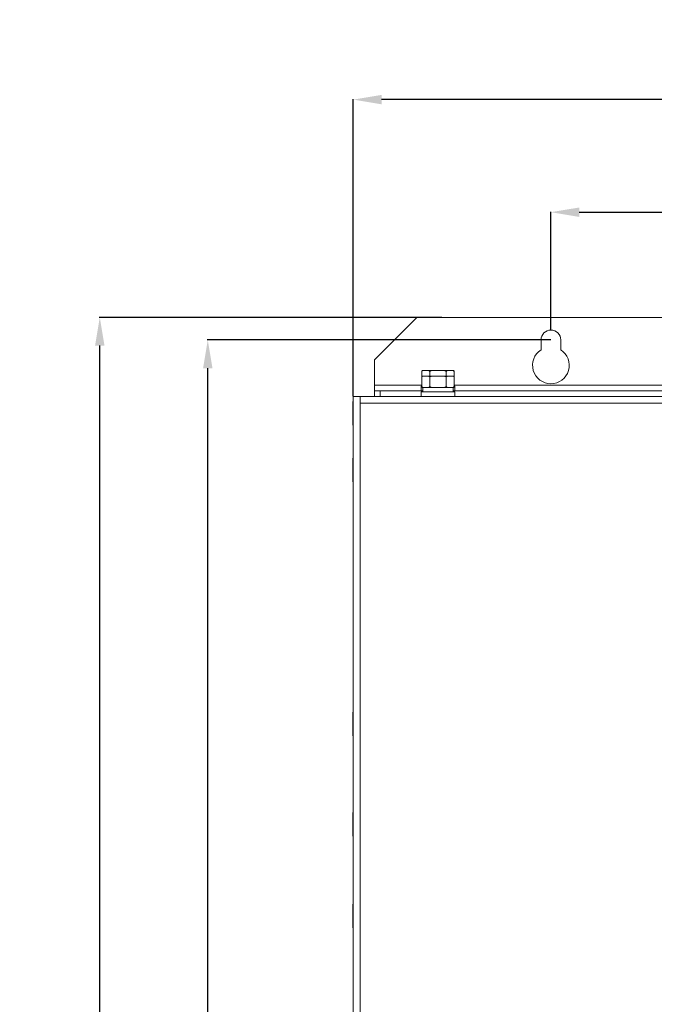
# Model space of a CAD drawing. Header units: millimetres. Extents: x -473 to 23648, y -382 to 1866.
# Tile 497 of 607: x 14464 to 14688, y 628 to 976. Entities that reach past the tile are written whole.
import ezdxf

# ---------------------------------------------------------------- set-up
doc = ezdxf.new("R2010")
doc.units = ezdxf.units.MM
doc.header["$LTSCALE"] = 80
doc.header["$PDMODE"] = 3
doc.header["$PDSIZE"] = 0.3
doc.layers.get('0').update_dxf_attribs({"linetype": 'CONTINUOUS'})
doc.layers.get('DEFPOINTS').update_dxf_attribs({"linetype": 'CONTINUOUS'})
doc.styles.get("Standard").update_dxf_attribs({"font": 'technic_.ttf', "width": 0.7})
doc.dimstyles.get("Standard").update_dxf_attribs({"dimtxt": 3, "dimasz": 3, "dimexe": 0.18, "dimexo": 0.0625, "dimgap": 0.09, "dimtad": 1, "dimdsep": 46, "dimtxsty": 'STANDARD', "dimcen": 0.09, "dimadec": 0, "dimazin": 0, "dimtol": 1, "dimtp": 0.01, "dimtm": 0.01, "dimtfac": 1, "dimtofl": 0, "dimtmove": 0, "dimatfit": 3, "dimfxl": 1, "dimtolj": 1, "dimarcsym": 0})

# ---------------------------------------------------------------- blocks, each defined once
blk = doc.blocks.new('*D104')
at = {"color": 0, "lineweight": -2, "transparency": 16777216}
for p, q in [((14581.84, 843.11), (14581.84, 948.35)), ((14841.84, 948.17), (14591.84, 948.17)), ((14851.84, 843.11), (14851.84, 948.35))]:
    blk.add_line(p, q, dxfattribs=at)
at = {"color": 0, "lineweight": 0, "transparency": 16777216}
for points in [[(14591.84, 949.84), (14591.84, 946.5), (14581.84, 948.17)], [(14841.84, 949.84), (14841.84, 946.5), (14851.84, 948.17)]]:
    blk.add_solid(points, dxfattribs=at)
at = {"layer": 'DEFPOINTS', "color": 0, "lineweight": 0, "transparency": 16777216}
for p in [(14581.84, 948.17), (14581.84, 843.05), (14851.84, 843.05)]:
    blk.add_point(p, dxfattribs=at)
at = {"color": 0, "lineweight": 0, "transparency": 16777216, "insert": (14716.84, 963.35), "char_height": 20, "attachment_point": 5}
blk.add_mtext('\\A1;270', dxfattribs=at)
blk = doc.blocks.new('*D105')
at = {"color": 0, "lineweight": -2, "transparency": 16777216}
for p, q in [((14651.84, 866.61), (14651.84, 908.48)), ((14661.84, 908.3), (14771.84, 908.3)), ((14781.84, 866.61), (14781.84, 908.48))]:
    blk.add_line(p, q, dxfattribs=at)
at = {"color": 0, "lineweight": 0, "transparency": 16777216}
for points in [[(14661.84, 909.96), (14661.84, 906.63), (14651.84, 908.3)], [(14771.84, 909.96), (14771.84, 906.63), (14781.84, 908.3)]]:
    blk.add_solid(points, dxfattribs=at)
at = {"layer": 'DEFPOINTS', "color": 0, "lineweight": 0, "transparency": 16777216}
for p in [(14781.84, 908.3), (14651.84, 866.55), (14781.84, 866.55)]:
    blk.add_point(p, dxfattribs=at)
at = {"color": 0, "lineweight": 0, "transparency": 16777216, "insert": (14716.84, 923.75), "char_height": 20, "attachment_point": 5}
blk.add_mtext('\\A1;130', dxfattribs=at)
blk = doc.blocks.new('*D106')
at = {"color": 0, "lineweight": -2, "transparency": 16777216}
for p, q in [((14613.22, 871.05), (14491.89, 871.05)), ((14492.07, 326.05), (14492.07, 861.05)), ((14622.78, 316.05), (14491.89, 316.05))]:
    blk.add_line(p, q, dxfattribs=at)
at = {"color": 0, "lineweight": 0, "transparency": 16777216}
for points in [[(14490.41, 861.05), (14493.74, 861.05), (14492.07, 871.05)], [(14490.41, 326.05), (14493.74, 326.05), (14492.07, 316.05)]]:
    blk.add_solid(points, dxfattribs=at)
at = {"layer": 'DEFPOINTS', "color": 0, "lineweight": 0, "transparency": 16777216}
for p in [(14492.07, 871.05), (14613.28, 871.05), (14622.84, 316.05)]:
    blk.add_point(p, dxfattribs=at)
at = {"color": 0, "lineweight": 0, "transparency": 16777216, "insert": (14476.84, 593.55), "char_height": 20, "attachment_point": 5, "rotation": 90}
blk.add_mtext('\\A1;555', dxfattribs=at)
blk = doc.blocks.new('*D127')
at = {"color": 0, "lineweight": -2, "transparency": 16777216}
for p, q in [((14651.78, 863.05), (14530.14, 863.05)), ((14530.32, 333.05), (14530.32, 853.05)), ((14651.78, 323.05), (14530.14, 323.05))]:
    blk.add_line(p, q, dxfattribs=at)
at = {"color": 0, "lineweight": 0, "transparency": 16777216}
for points in [[(14528.66, 853.05), (14531.99, 853.05), (14530.32, 863.05)], [(14528.66, 333.05), (14531.99, 333.05), (14530.32, 323.05)]]:
    blk.add_solid(points, dxfattribs=at)
at = {"layer": 'DEFPOINTS', "color": 0, "lineweight": 0, "transparency": 16777216}
for p in [(14530.32, 863.05), (14651.84, 863.05), (14651.84, 323.05)]:
    blk.add_point(p, dxfattribs=at)
at = {"color": 0, "lineweight": 0, "transparency": 16777216, "insert": (14515.09, 593.05), "char_height": 20, "attachment_point": 5, "rotation": 90}
blk.add_mtext('\\A1;540', dxfattribs=at)

msp = doc.modelspace()

# ---------------------------------------------------------------- linework, layer by layer
at = {"color": 0, "linetype": 'Continuous', "lineweight": 0}
for p, q in [((14604.338, 871.05), (14589.338, 856.05)), ((14829.338, 871.05), (14604.338, 871.05)), ((14648.338, 859.527), (14648.338, 863.05)), ((14655.338, 863.05), (14655.338, 859.527)), ((14589.338, 845.05), (14589.338, 856.05)), ((14606.064, 851.95), (14606.364, 852.25)), ((14606.064, 851.95), (14606.064, 846.55)), ((14606.364, 852.25), (14617.311, 852.25)), ((14608.951, 851.95), (14608.951, 850.25)), ((14614.724, 851.95), (14614.724, 850.25)), ((14617.611, 851.95), (14617.311, 852.25)), ((14617.611, 851.95), (14617.611, 846.55)), ((14606.064, 849.95), (14606.364, 850.25)), ((14606.364, 850.25), (14617.311, 850.25)), ((14608.951, 849.95), (14608.951, 846.55)), ((14614.724, 849.95), (14614.724, 846.55)), ((14617.611, 849.95), (14617.311, 850.25)), ((14606.064, 847.05), (14589.338, 847.05)), ((14589.338, 845.05), (14606.483, 845.05)), ((14589.338, 845.05), (14589.338, 843.05)), ((14591.338, 845.05), (14591.338, 843.05)), ((14605.838, 846.65), (14606.064, 846.65)), ((14605.838, 845.05), (14605.838, 846.65)), ((14605.838, 844.65), (14617.838, 844.65)), ((14605.838, 843.05), (14605.838, 844.65)), ((14606.364, 846.25), (14606.064, 846.55)), ((14606.364, 846.25), (14617.311, 846.25)), ((14606.483, 844.65), (14606.483, 846.25)), ((14617.193, 844.65), (14617.193, 846.25)), ((14617.193, 845.05), (14711.483, 845.05)), ((14617.311, 846.25), (14617.611, 846.55)), ((14711.064, 847.05), (14617.611, 847.05)), ((14617.838, 846.65), (14617.611, 846.65)), ((14617.838, 845.05), (14617.838, 846.65)), ((14617.838, 843.05), (14617.838, 844.65)), ((14581.837, 841.049), (14581.721, 841.25)), ((14581.721, 832.85), (14581.721, 841.25)), ((14581.838, 843.05), (14851.838, 843.05)), ((14581.838, 843.05), (14581.838, 333.05)), ((14584.238, 843.05), (14584.238, 333.05)), ((14849.438, 840.65), (14584.238, 840.65)), ((14581.838, 833.052), (14581.721, 832.85)), ((14581.838, 821.048), (14581.721, 821.25)), ((14581.721, 812.85), (14581.721, 821.25)), ((14581.838, 813.052), (14581.721, 812.85)), ((14581.838, 731.048), (14581.721, 731.25)), ((14581.721, 722.85), (14581.721, 731.25)), ((14581.838, 723.052), (14581.721, 722.85)), ((14581.838, 695.548), (14581.721, 695.75)), ((14581.721, 687.35), (14581.721, 695.75)), ((14581.838, 687.552), (14581.721, 687.35)), ((14581.838, 663.048), (14581.721, 663.25)), ((14581.721, 654.85), (14581.721, 663.25)), ((14581.838, 655.052), (14581.721, 654.85))]:
    msp.add_line(p, q, dxfattribs=at)
for points in [[(14606.064, 851.95), (14606.177, 852.059), (14606.287, 852.159), (14606.394, 852.25)], [(14608.621, 852.25), (14608.729, 852.159), (14608.838, 852.059), (14608.951, 851.95)], [(14608.951, 851.95), (14609.176, 852.059), (14609.396, 852.159), (14609.611, 852.25)], [(14614.065, 852.25), (14614.28, 852.159), (14614.499, 852.059), (14614.724, 851.95)], [(14614.724, 851.95), (14614.837, 852.059), (14614.947, 852.159), (14615.054, 852.25)], [(14617.281, 852.25), (14617.389, 852.159), (14617.499, 852.059), (14617.611, 851.95)], [(14606.064, 849.95), (14606.177, 850.059), (14606.287, 850.159), (14606.394, 850.25)], [(14608.621, 850.25), (14608.729, 850.159), (14608.838, 850.059), (14608.951, 849.95)], [(14608.951, 849.95), (14609.176, 850.059), (14609.396, 850.159), (14609.611, 850.25)], [(14614.065, 850.25), (14614.28, 850.159), (14614.499, 850.059), (14614.724, 849.95)], [(14614.724, 849.95), (14614.837, 850.059), (14614.947, 850.159), (14615.054, 850.25)], [(14617.281, 850.25), (14617.389, 850.159), (14617.499, 850.059), (14617.611, 849.95)], [(14606.064, 846.55), (14606.177, 846.441), (14606.287, 846.341), (14606.394, 846.25)], [(14608.621, 846.25), (14608.729, 846.341), (14608.838, 846.441), (14608.951, 846.55)], [(14608.951, 846.55), (14609.176, 846.441), (14609.396, 846.341), (14609.611, 846.25)], [(14614.065, 846.25), (14614.28, 846.341), (14614.499, 846.441), (14614.724, 846.55)], [(14614.724, 846.55), (14614.837, 846.441), (14614.947, 846.341), (14615.054, 846.25)], [(14617.281, 846.25), (14617.389, 846.341), (14617.499, 846.441), (14617.611, 846.55)]]:
    msp.add_lwpolyline(points, dxfattribs=at)
for centre, radius, start, end in [((14651.838, 863.05), 3.5, 0, 180), ((14651.838, 854.05), 6.5, 122.57897, 57.42103)]:
    msp.add_arc(centre, radius, start, end, dxfattribs=at)

# ---------------------------------------------------------------- dimensions: what is measured, and where the dimension line sits
at = {"color": 3, "lineweight": 0}
for base, p1, p2, picture, middle in [((14581.838, 948.17), (14851.838, 843.05), (14581.838, 843.05), '*D104', (14716.838, 948.17)), ((14781.838, 908.298), (14651.838, 866.55), (14781.838, 866.55), '*D105', (14716.838, 908.298))]:
    dim = msp.add_linear_dim(base=base, p1=p1, p2=p2, dimstyle='STANDARD', override={"dimtxt": 20, "dimasz": 10, "dimgap": 5, "dimtol": 0}, dxfattribs=at)
    dim.commit()
    dim.dimension.update_dxf_attribs({"geometry": picture, "text_midpoint": middle, "dimtype": 160})
for base, p1, p2, picture, middle in [((14492.072, 871.05), (14622.838, 316.05), (14613.282, 871.05), '*D106', (14476.838, 593.55)), ((14530.325, 863.05), (14651.838, 323.05), (14651.838, 863.05), '*D127', (14515.091, 593.05))]:
    dim = msp.add_linear_dim(base=base, p1=p1, p2=p2, angle=90, dimstyle='STANDARD', override={"dimtxt": 20, "dimasz": 10, "dimgap": 5, "dimtol": 0}, dxfattribs=at)
    dim.commit()
    dim.dimension.update_dxf_attribs({"geometry": picture, "text_midpoint": middle})

doc.saveas('drawing.dxf')
